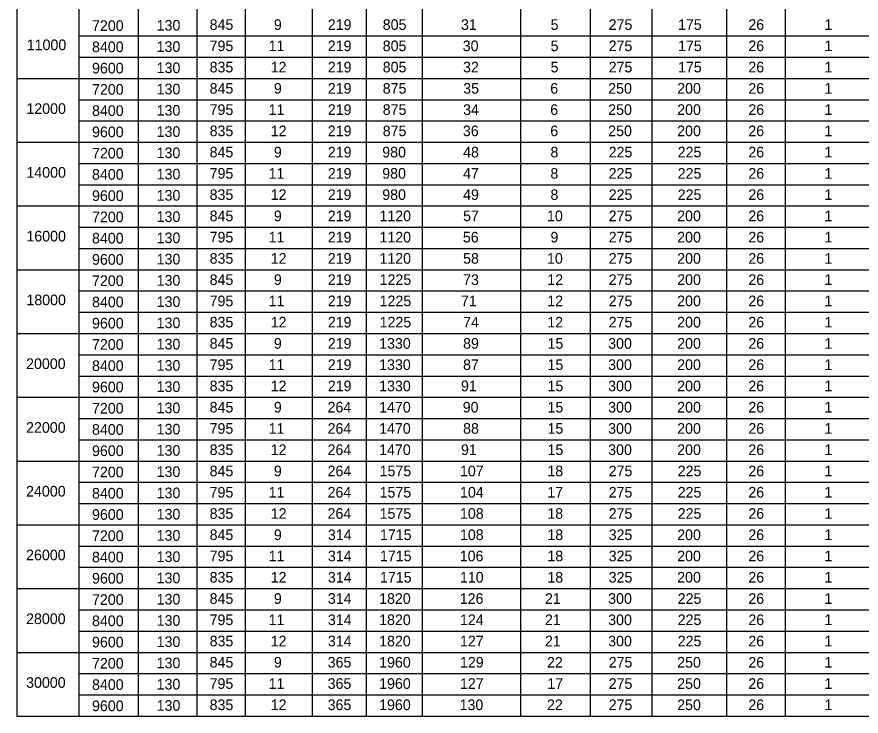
# Model space of a CAD drawing. Extents: x -5022 to -159, y 1126 to 7226.
# Drawn here: x -4601.1 to -4362.8, y 3708.6 to 3906 of the extents above; entities that cross this region are included whole.
import ezdxf

# ---------------------------------------------------------------- set-up
doc = ezdxf.new("R2010")
doc.units = 0
doc.layers.add('2', color=7, linetype='Continuous')
doc.layers.add('3', color=7, linetype='Continuous')

msp = doc.modelspace()

# ---------------------------------------------------------------- linework, layer by layer
at = {"layer": '3'}
for p, q in [((-4601.11, 4059.4), (-4601.11, 3708.59)), ((-4583.63, 4041.41), (-4583.63, 3708.59)), ((-4566.84, 4041.41), (-4566.84, 3708.59)), ((-4550.27, 4041.41), (-4550.27, 3708.59)), ((-4536.64, 4041.41), (-4536.64, 3708.59)), ((-4517.79, 4041.41), (-4517.79, 3708.59)), ((-4502.48, 4041.41), (-4502.48, 3708.59)), ((-4486.68, 4041.41), (-4486.68, 3708.59)), ((-4458.97, 4041.41), (-4458.97, 3708.59)), ((-4439.28, 4041.41), (-4439.28, 3708.59)), ((-4421.82, 4041.41), (-4421.82, 3708.59)), ((-4400.82, 4041.41), (-4400.82, 3708.59)), ((-4384.18, 4041.41), (-4384.18, 3708.59)), ((-4583.63, 3900.59), (-3886.2, 3900.59)), ((-4583.63, 3894.59), (-3886.2, 3894.59)), ((-4601.11, 3888.59), (-3886.2, 3888.6)), ((-4583.63, 3882.59), (-3886.2, 3882.6)), ((-4583.63, 3876.59), (-3886.2, 3876.59)), ((-4601.11, 3870.59), (-3886.2, 3870.59)), ((-4583.63, 3864.59), (-3886.2, 3864.59)), ((-4583.63, 3858.59), (-3886.2, 3858.59)), ((-4601.11, 3852.59), (-3886.2, 3852.59)), ((-4583.63, 3846.59), (-3886.2, 3846.59)), ((-4583.63, 3840.59), (-3886.2, 3840.59)), ((-4601.11, 3834.59), (-3886.2, 3834.59)), ((-4583.63, 3828.59), (-3886.2, 3828.59)), ((-4583.63, 3822.59), (-3886.2, 3822.59)), ((-4601.11, 3816.59), (-3886.2, 3816.59)), ((-4583.63, 3810.59), (-3886.2, 3810.59)), ((-4583.63, 3804.59), (-3886.2, 3804.59)), ((-4601.11, 3798.59), (-3886.2, 3798.59)), ((-4583.63, 3792.59), (-3886.2, 3792.59)), ((-4583.63, 3786.59), (-3886.2, 3786.59)), ((-4601.11, 3780.59), (-3886.2, 3780.59)), ((-4583.63, 3774.59), (-3886.2, 3774.59)), ((-4583.63, 3768.59), (-3886.2, 3768.59)), ((-4601.11, 3762.59), (-3886.2, 3762.59)), ((-4583.63, 3756.59), (-3886.2, 3756.59)), ((-4583.63, 3750.59), (-3886.2, 3750.59)), ((-4601.11, 3744.59), (-3886.2, 3744.59)), ((-4583.63, 3738.59), (-3886.2, 3738.59)), ((-4583.63, 3732.59), (-3886.2, 3732.59)), ((-4601.11, 3726.59), (-3886.2, 3726.59)), ((-4583.63, 3720.59), (-3886.2, 3720.59)), ((-4583.63, 3714.59), (-3886.2, 3714.59)), ((-4601.11, 3708.59), (-3886.2, 3708.59))]:
    msp.add_line(p, q, dxfattribs=at)

# ---------------------------------------------------------------- texts
at = {"layer": '2'}
for s, p in [('7200', (-4579.9, 3902)), ('130', (-4561.65, 3902.09)), ('845', (-4546.7, 3902.29)), ('9', (-4528.57, 3902.29)), ('219', (-4513.34, 3902.29)), ('805', (-4497.83, 3902.29)), ('31', (-4475.74, 3902.29)), ('5', (-4450.44, 3902.29)), ('275', (-4434.05, 3902.29)), ('175', (-4414.47, 3902.29)), ('26', (-4394.62, 3902.29)), ('1', (-4373.15, 3902.29)), ('11000', (-4598.33, 3896.57)), ('8400', (-4579.9, 3896)), ('130', (-4561.65, 3896.09)), ('795', (-4546.7, 3896.29)), ('11', (-4530.04, 3896.29)), ('219', (-4513.34, 3896.29)), ('805', (-4497.83, 3896.29)), ('30', (-4475.25, 3896.29)), ('5', (-4450.44, 3896.29)), ('275', (-4434.05, 3896.29)), ('175', (-4414.47, 3896.29)), ('26', (-4394.62, 3896.29)), ('1', (-4373.15, 3896.29)), ('9600', (-4579.9, 3890)), ('130', (-4561.65, 3890.09)), ('835', (-4546.7, 3890.29)), ('12', (-4529.46, 3890.29)), ('219', (-4513.34, 3890.29)), ('805', (-4497.83, 3890.29)), ('32', (-4475.16, 3890.29)), ('5', (-4450.44, 3890.29)), ('275', (-4434.05, 3890.29)), ('175', (-4414.47, 3890.29)), ('26', (-4394.62, 3890.29)), ('1', (-4373.15, 3890.29)), ('130', (-4561.65, 3884.09)), ('845', (-4546.7, 3884.29)), ('9', (-4528.57, 3884.29)), ('219', (-4513.34, 3884.29)), ('875', (-4497.83, 3884.29)), ('35', (-4475.11, 3884.29)), ('6', (-4450.54, 3884.29)), ('250', (-4434.19, 3884.29)), ('200', (-4414.71, 3884.29)), ('26', (-4394.62, 3884.29)), ('1', (-4373.15, 3884.29)), ('7200', (-4579.9, 3884)), ('12000', (-4598.42, 3878.57)), ('8400', (-4579.9, 3878)), ('130', (-4561.65, 3878.09)), ('795', (-4546.7, 3878.29)), ('11', (-4530.04, 3878.29)), ('219', (-4513.34, 3878.29)), ('875', (-4497.83, 3878.29)), ('34', (-4475.14, 3878.29)), ('6', (-4450.54, 3878.29)), ('250', (-4434.19, 3878.29)), ('200', (-4414.71, 3878.29)), ('26', (-4394.62, 3878.29)), ('1', (-4373.15, 3878.29)), ('835', (-4546.7, 3872.29)), ('12', (-4529.46, 3872.29)), ('219', (-4513.34, 3872.29)), ('875', (-4497.83, 3872.29)), ('36', (-4475.21, 3872.29)), ('6', (-4450.54, 3872.29)), ('250', (-4434.19, 3872.29)), ('200', (-4414.71, 3872.29)), ('26', (-4394.62, 3872.29)), ('1', (-4373.15, 3872.29)), ('9600', (-4579.9, 3872)), ('130', (-4561.65, 3872.09)), ('7200', (-4579.9, 3866)), ('130', (-4561.65, 3866.09)), ('845', (-4546.7, 3866.29)), ('9', (-4528.57, 3866.29)), ('219', (-4513.34, 3866.29)), ('980', (-4497.97, 3866.29)), ('48', (-4475.15, 3866.29)), ('8', (-4450.48, 3866.29)), ('225', (-4434.05, 3866.29)), ('225', (-4414.56, 3866.29)), ('26', (-4394.62, 3866.29)), ('1', (-4373.15, 3866.29)), ('14000', (-4598.42, 3860.57)), ('795', (-4546.7, 3860.29)), ('11', (-4530.04, 3860.29)), ('219', (-4513.34, 3860.29)), ('980', (-4497.97, 3860.29)), ('47', (-4475.15, 3860.29)), ('8', (-4450.48, 3860.29)), ('225', (-4434.05, 3860.29)), ('225', (-4414.56, 3860.29)), ('26', (-4394.62, 3860.29)), ('1', (-4373.15, 3860.29)), ('8400', (-4579.9, 3860)), ('130', (-4561.65, 3860.09)), ('9600', (-4579.9, 3854)), ('130', (-4561.65, 3854.09)), ('835', (-4546.7, 3854.29)), ('12', (-4529.46, 3854.29)), ('219', (-4513.34, 3854.29)), ('980', (-4497.97, 3854.29)), ('49', (-4475.15, 3854.29)), ('8', (-4450.48, 3854.29)), ('225', (-4434.05, 3854.29)), ('225', (-4414.56, 3854.29)), ('26', (-4394.62, 3854.29)), ('1', (-4373.15, 3854.29)), ('845', (-4546.7, 3848.29)), ('9', (-4528.57, 3848.29)), ('219', (-4513.34, 3848.29)), ('1120', (-4498.76, 3848.29)), ('10', (-4451.46, 3848.29)), ('275', (-4434.05, 3848.29)), ('200', (-4414.71, 3848.29)), ('26', (-4394.62, 3848.29)), ('7200', (-4579.9, 3848)), ('130', (-4561.65, 3848.09)), ('57', (-4475.15, 3848.29)), ('1', (-4373.15, 3848.29)), ('16000', (-4598.42, 3842.57)), ('8400', (-4579.9, 3842)), ('130', (-4561.65, 3842.09)), ('795', (-4546.7, 3842.29)), ('11', (-4530.04, 3842.29)), ('219', (-4513.34, 3842.29)), ('1120', (-4498.76, 3842.29)), ('56', (-4475.21, 3842.29)), ('9', (-4450.48, 3842.29)), ('275', (-4434.05, 3842.29)), ('200', (-4414.71, 3842.29)), ('26', (-4394.62, 3842.29)), ('1', (-4373.15, 3842.29)), ('9600', (-4579.9, 3836)), ('130', (-4561.65, 3836.09)), ('835', (-4546.7, 3836.29)), ('12', (-4529.46, 3836.29)), ('219', (-4513.34, 3836.29)), ('1120', (-4498.76, 3836.29)), ('58', (-4475.15, 3836.29)), ('10', (-4451.46, 3836.29)), ('275', (-4434.05, 3836.29)), ('200', (-4414.71, 3836.29)), ('26', (-4394.62, 3836.29)), ('1', (-4373.15, 3836.29)), ('7200', (-4579.9, 3830)), ('130', (-4561.65, 3830.09)), ('845', (-4546.7, 3830.29)), ('9', (-4528.57, 3830.29)), ('219', (-4513.34, 3830.29)), ('1225', (-4498.71, 3830.29)), ('73', (-4475.15, 3830.29)), ('12', (-4451.38, 3830.29)), ('275', (-4434.05, 3830.29)), ('200', (-4414.71, 3830.29)), ('26', (-4394.62, 3830.29)), ('1', (-4373.15, 3830.29)), ('18000', (-4598.42, 3824.57)), ('8400', (-4579.9, 3824)), ('130', (-4561.65, 3824.09)), ('795', (-4546.7, 3824.29)), ('11', (-4530.04, 3824.29)), ('219', (-4513.34, 3824.29)), ('1225', (-4498.71, 3824.29)), ('71', (-4475.74, 3824.29)), ('12', (-4451.38, 3824.29)), ('275', (-4434.05, 3824.29)), ('200', (-4414.71, 3824.29)), ('26', (-4394.62, 3824.29)), ('1', (-4373.15, 3824.29)), ('9600', (-4579.9, 3818)), ('130', (-4561.65, 3818.09)), ('835', (-4546.7, 3818.29)), ('12', (-4529.46, 3818.29)), ('219', (-4513.34, 3818.29)), ('1225', (-4498.71, 3818.29)), ('74', (-4475.14, 3818.29)), ('12', (-4451.38, 3818.29)), ('275', (-4434.05, 3818.29)), ('200', (-4414.71, 3818.29)), ('26', (-4394.62, 3818.29)), ('1', (-4373.15, 3818.29)), ('7200', (-4579.9, 3812)), ('130', (-4561.65, 3812.09)), ('845', (-4546.7, 3812.29)), ('9', (-4528.57, 3812.29)), ('219', (-4513.34, 3812.29)), ('1330', (-4498.85, 3812.29)), ('89', (-4475.15, 3812.29)), ('15', (-4451.32, 3812.29)), ('300', (-4434.19, 3812.29)), ('200', (-4414.71, 3812.29)), ('26', (-4394.62, 3812.29)), ('1', (-4373.15, 3812.29)), ('20000', (-4598.51, 3806.57)), ('8400', (-4579.9, 3806)), ('130', (-4561.65, 3806.09)), ('795', (-4546.7, 3806.29)), ('11', (-4530.04, 3806.29)), ('219', (-4513.34, 3806.29)), ('1330', (-4498.85, 3806.29)), ('87', (-4475.15, 3806.29)), ('15', (-4451.32, 3806.29)), ('300', (-4434.19, 3806.29)), ('200', (-4414.71, 3806.29)), ('26', (-4394.62, 3806.29)), ('1', (-4373.15, 3806.29)), ('9600', (-4579.9, 3800)), ('130', (-4561.65, 3800.09)), ('835', (-4546.7, 3800.29)), ('12', (-4529.46, 3800.29)), ('219', (-4513.34, 3800.29)), ('1330', (-4498.85, 3800.29)), ('91', (-4475.74, 3800.29)), ('15', (-4451.32, 3800.29)), ('300', (-4434.19, 3800.29)), ('200', (-4414.71, 3800.29)), ('26', (-4394.62, 3800.29)), ('1', (-4373.15, 3800.29)), ('7200', (-4579.9, 3793.99)), ('130', (-4561.65, 3794.09)), ('845', (-4546.7, 3794.29)), ('9', (-4528.57, 3794.29)), ('264', (-4513.41, 3794.29)), ('1470', (-4498.85, 3794.29)), ('90', (-4475.25, 3794.29)), ('15', (-4451.32, 3794.29)), ('300', (-4434.19, 3794.29)), ('200', (-4414.71, 3794.29)), ('26', (-4394.62, 3794.29)), ('1', (-4373.15, 3794.29)), ('22000', (-4598.51, 3788.57)), ('8400', (-4579.9, 3788)), ('130', (-4561.65, 3788.09)), ('795', (-4546.7, 3788.29)), ('11', (-4530.04, 3788.29)), ('264', (-4513.41, 3788.29)), ('1470', (-4498.85, 3788.29)), ('88', (-4475.15, 3788.29)), ('15', (-4451.32, 3788.29)), ('300', (-4434.19, 3788.29)), ('200', (-4414.71, 3788.29)), ('26', (-4394.62, 3788.29)), ('1', (-4373.15, 3788.29)), ('9600', (-4579.9, 3782)), ('130', (-4561.65, 3782.09)), ('835', (-4546.7, 3782.29)), ('12', (-4529.46, 3782.29)), ('264', (-4513.41, 3782.29)), ('1470', (-4498.85, 3782.29)), ('91', (-4475.74, 3782.29)), ('15', (-4451.32, 3782.29)), ('300', (-4434.19, 3782.29)), ('200', (-4414.71, 3782.29)), ('26', (-4394.62, 3782.29)), ('1', (-4373.15, 3782.29)), ('7200', (-4579.9, 3776)), ('130', (-4561.65, 3776.09)), ('845', (-4546.7, 3776.29)), ('9', (-4528.57, 3776.29)), ('264', (-4513.41, 3776.29)), ('1575', (-4498.71, 3776.29)), ('107', (-4476.03, 3776.29)), ('18', (-4451.36, 3776.29)), ('275', (-4434.05, 3776.29)), ('225', (-4414.56, 3776.29)), ('26', (-4394.62, 3776.29)), ('1', (-4373.15, 3776.29)), ('24000', (-4598.51, 3770.57)), ('8400', (-4579.9, 3770)), ('130', (-4561.65, 3770.09)), ('795', (-4546.7, 3770.28)), ('11', (-4530.04, 3770.28)), ('264', (-4513.41, 3770.28)), ('1575', (-4498.71, 3770.28)), ('104', (-4476.02, 3770.28)), ('17', (-4451.37, 3770.28)), ('275', (-4434.05, 3770.28)), ('225', (-4414.56, 3770.28)), ('26', (-4394.62, 3770.28)), ('1', (-4373.15, 3770.28)), ('9600', (-4579.9, 3764)), ('130', (-4561.65, 3764.09)), ('835', (-4546.7, 3764.28)), ('12', (-4529.46, 3764.28)), ('264', (-4513.41, 3764.28)), ('1575', (-4498.71, 3764.28)), ('108', (-4476.03, 3764.28)), ('18', (-4451.36, 3764.28)), ('275', (-4434.05, 3764.28)), ('225', (-4414.56, 3764.28)), ('26', (-4394.62, 3764.28)), ('1', (-4373.15, 3764.28)), ('7200', (-4579.9, 3758)), ('130', (-4561.65, 3758.09)), ('845', (-4546.7, 3758.28)), ('9', (-4528.57, 3758.28)), ('314', (-4513.32, 3758.28)), ('1715', (-4498.62, 3758.28)), ('108', (-4476.03, 3758.28)), ('18', (-4451.36, 3758.28)), ('325', (-4434.05, 3758.28)), ('200', (-4414.71, 3758.28)), ('26', (-4394.62, 3758.28)), ('1', (-4373.15, 3758.28)), ('26000', (-4598.51, 3752.57)), ('8400', (-4579.9, 3752)), ('130', (-4561.65, 3752.09)), ('795', (-4546.7, 3752.29)), ('11', (-4530.04, 3752.29)), ('314', (-4513.32, 3752.29)), ('1715', (-4498.62, 3752.29)), ('106', (-4476.09, 3752.29)), ('18', (-4451.36, 3752.29)), ('325', (-4434.05, 3752.29)), ('200', (-4414.71, 3752.29)), ('26', (-4394.62, 3752.29)), ('1', (-4373.15, 3752.29)), ('9600', (-4579.9, 3746)), ('130', (-4561.65, 3746.09)), ('835', (-4546.7, 3746.28)), ('12', (-4529.46, 3746.28)), ('314', (-4513.32, 3746.28)), ('1715', (-4498.62, 3746.28)), ('110', (-4476.04, 3746.28)), ('18', (-4451.36, 3746.28)), ('325', (-4434.05, 3746.28)), ('200', (-4414.71, 3746.28)), ('26', (-4394.62, 3746.28)), ('1', (-4373.15, 3746.28)), ('7200', (-4579.9, 3739.99)), ('130', (-4561.65, 3740.09)), ('845', (-4546.7, 3740.28)), ('9', (-4528.57, 3740.28)), ('314', (-4513.32, 3740.28)), ('1820', (-4498.85, 3740.28)), ('126', (-4476.09, 3740.28)), ('21', (-4452.04, 3740.28)), ('300', (-4434.19, 3740.28)), ('225', (-4414.56, 3740.28)), ('26', (-4394.62, 3740.28)), ('1', (-4373.15, 3740.28)), ('28000', (-4598.51, 3734.57)), ('8400', (-4579.9, 3733.99)), ('130', (-4561.65, 3734.09)), ('795', (-4546.7, 3734.28)), ('11', (-4530.04, 3734.28)), ('314', (-4513.32, 3734.28)), ('1820', (-4498.85, 3734.28)), ('124', (-4476.02, 3734.28)), ('21', (-4452.04, 3734.28)), ('300', (-4434.19, 3734.28)), ('225', (-4414.56, 3734.28)), ('26', (-4394.62, 3734.28)), ('1', (-4373.15, 3734.28)), ('9600', (-4579.9, 3727.99)), ('130', (-4561.65, 3728.09)), ('835', (-4546.7, 3728.28)), ('12', (-4529.46, 3728.28)), ('314', (-4513.32, 3728.28)), ('1820', (-4498.85, 3728.28)), ('127', (-4476.03, 3728.28)), ('21', (-4452.04, 3728.28)), ('300', (-4434.19, 3728.28)), ('225', (-4414.56, 3728.28)), ('26', (-4394.62, 3728.28)), ('1', (-4373.15, 3728.28)), ('7200', (-4579.9, 3721.99)), ('130', (-4561.65, 3722.09)), ('845', (-4546.7, 3722.28)), ('9', (-4528.57, 3722.28)), ('365', (-4513.38, 3722.28)), ('1960', (-4498.85, 3722.28)), ('129', (-4476.03, 3722.28)), ('22', (-4451.46, 3722.28)), ('275', (-4434.05, 3722.28)), ('250', (-4414.71, 3722.28)), ('26', (-4394.62, 3722.28)), ('1', (-4373.15, 3722.28)), ('30000', (-4598.51, 3716.57)), ('8400', (-4579.9, 3715.99)), ('130', (-4561.65, 3716.09)), ('795', (-4546.7, 3716.28)), ('11', (-4530.04, 3716.28)), ('365', (-4513.38, 3716.28)), ('1960', (-4498.85, 3716.28)), ('127', (-4476.03, 3716.28)), ('17', (-4451.37, 3716.28)), ('275', (-4434.05, 3716.28)), ('250', (-4414.71, 3716.28)), ('26', (-4394.62, 3716.28)), ('1', (-4373.15, 3716.28)), ('130', (-4561.65, 3710.09)), ('835', (-4546.7, 3710.28)), ('12', (-4529.46, 3710.28)), ('365', (-4513.38, 3710.28)), ('1960', (-4498.85, 3710.28)), ('130', (-4476.13, 3710.28)), ('22', (-4451.46, 3710.28)), ('275', (-4434.05, 3710.28)), ('250', (-4414.71, 3710.28)), ('26', (-4394.62, 3710.28)), ('1', (-4373.15, 3710.28)), ('9600', (-4579.9, 3710))]:
    msp.add_text(s, height=3, dxfattribs=at).set_placement(p)

doc.saveas('drawing.dxf')
